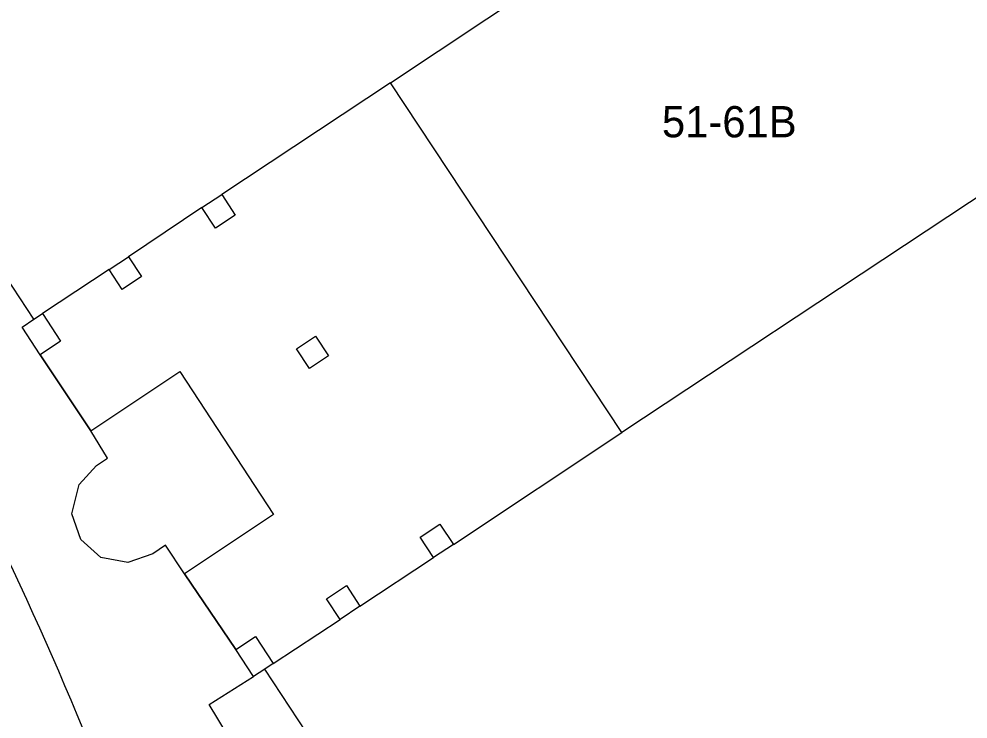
# Model space of a CAD drawing. Extents: x 161087 to 161922, y 382574 to 383873.
# Drawn here: x 161650.86 to 161681.23, y 383165.45 to 383187.85 of the extents above; entities that cross this region are included whole.
import ezdxf

# ---------------------------------------------------------------- set-up
doc = ezdxf.new("R2010")
doc.units = 0
for name, color, linetype in [('IMGEO_Groenvoorziening', 7, 'Continuous'), ('IMGEO_Pand', 7, 'Continuous'), ('IMGEO_Pand_nummerreeks', 7, 'Continuous'), ('IMGEO_Pand_overbouw', 7, 'Continuous'), ('IMGEO_Rijbaan_lokaal_gesloten', 7, 'Continuous'), ('IMGEO_Voetgangersgebied_open', 7, 'Continuous'), ('IMGEO_Voetpad_open', 7, 'Continuous')]:
    doc.layers.add(name, color=color, linetype=linetype)

msp = doc.modelspace()

# ---------------------------------------------------------------- linework, layer by layer
at = {"layer": 'IMGEO_Groenvoorziening'}
msp.add_lwpolyline([(161663.238, 383160.203), (161662.519, 383161.304), (161660.059, 383165.022), (161658.719, 383167.046)], dxfattribs=at)
at = {"layer": 'IMGEO_Pand'}
for points in [[(161662.743, 383185.804), (161676.574, 383195), (161669.401, 383205.805)], [(161688.566, 383146.812), (161708.053, 383159.684), (161689.629, 383187.504), (161670.153, 383174.616)], [(161670.153, 383174.616), (161662.743, 383185.804)], [(161657.35, 383182.231), (161657.78, 383181.576), (161657.142, 383181.158), (161656.712, 383181.813)], [(161656.712, 383181.813), (161657.35, 383182.231)], [(161654.363, 383180.243), (161654.782, 383179.604), (161654.158, 383179.195), (161653.739, 383179.834)], [(161653.739, 383179.834), (161654.363, 383180.243)], [(161651.332, 383178.24), (161651.608, 383178.422)], [(161651.608, 383178.422), (161652.19, 383177.535), (161651.537, 383177.107)], [(161651.537, 383177.107), (161650.955, 383177.993), (161651.332, 383178.24)], [(161660.152, 383176.668), (161659.737, 383177.3), (161660.348, 383177.701), (161660.763, 383177.069), (161660.152, 383176.668)], [(161653.153, 383174.673), (161656.007, 383176.573), (161659.006, 383172), (161656.151, 383170.096)], [(161656.151, 383170.096), (161655.544, 383171.013), (161655.145, 383170.732), (161654.341, 383170.463), (161653.475, 383170.621), (161652.835, 383171.191), (161652.547, 383172.012), (161652.787, 383172.958), (161653.34, 383173.565), (161653.691, 383173.799), (161653.153, 383174.673)], [(161664.123, 383170.623), (161663.695, 383171.274), (161664.329, 383171.69), (161664.757, 383171.039)], [(161664.757, 383171.039), (161664.123, 383170.623)], [(161661.13, 383168.639), (161660.695, 383169.302), (161661.333, 383169.721), (161661.768, 383169.058)], [(161661.768, 383169.058), (161661.13, 383168.639)], [(161657.792, 383167.679), (161658.423, 383168.093), (161658.992, 383167.225)], [(161658.362, 383166.811), (161657.792, 383167.679)], [(161658.992, 383167.225), (161658.719, 383167.046)], [(161658.719, 383167.046), (161658.362, 383166.811)]]:
    msp.add_lwpolyline(points, dxfattribs=at)
at = {"layer": 'IMGEO_Pand_overbouw'}
msp.add_lwpolyline([(161656.151, 383170.096), (161657.792, 383167.679), (161658.423, 383168.093), (161658.992, 383167.225), (161661.13, 383168.639), (161660.695, 383169.302), (161661.333, 383169.721), (161661.768, 383169.058), (161664.123, 383170.623), (161663.695, 383171.274), (161664.329, 383171.69), (161664.757, 383171.039), (161670.153, 383174.616), (161662.743, 383185.804), (161657.35, 383182.231), (161657.78, 383181.576), (161657.142, 383181.158), (161656.712, 383181.813), (161654.363, 383180.243), (161654.782, 383179.604), (161654.158, 383179.195), (161653.739, 383179.834), (161651.608, 383178.422), (161652.19, 383177.535), (161651.537, 383177.107), (161653.153, 383174.673), (161656.007, 383176.573), (161659.006, 383172)], close=True, dxfattribs=at)
at = {"layer": 'IMGEO_Rijbaan_lokaal_gesloten'}
msp.add_arc((161548.512, 383122.089), 112.923, 21.6355, 29.81053, dxfattribs=at)
at = {"layer": 'IMGEO_Voetgangersgebied_open'}
for points in [[(161662.743, 383185.804), (161657.35, 383182.231)], [(161656.712, 383181.813), (161654.363, 383180.243)], [(161653.739, 383179.834), (161651.608, 383178.422)], [(161664.757, 383171.039), (161670.153, 383174.616)], [(161661.768, 383169.058), (161664.123, 383170.623)], [(161658.992, 383167.225), (161661.13, 383168.639)]]:
    msp.add_lwpolyline(points, dxfattribs=at)
at = {"layer": 'IMGEO_Voetpad_open'}
for points in [[(161651.332, 383178.24), (161650.198, 383179.948)], [(161653.153, 383174.673), (161651.537, 383177.107)], [(161657.792, 383167.679), (161656.151, 383170.096)], [(161659.292, 383162.037), (161656.938, 383165.912), (161658.362, 383166.811)]]:
    msp.add_lwpolyline(points, dxfattribs=at)

# ---------------------------------------------------------------- texts
at = {"layer": 'IMGEO_Pand_nummerreeks'}
msp.add_text('51-61B', height=1, dxfattribs=at).set_placement((161671.432, 383184.061))

doc.saveas('drawing.dxf')
